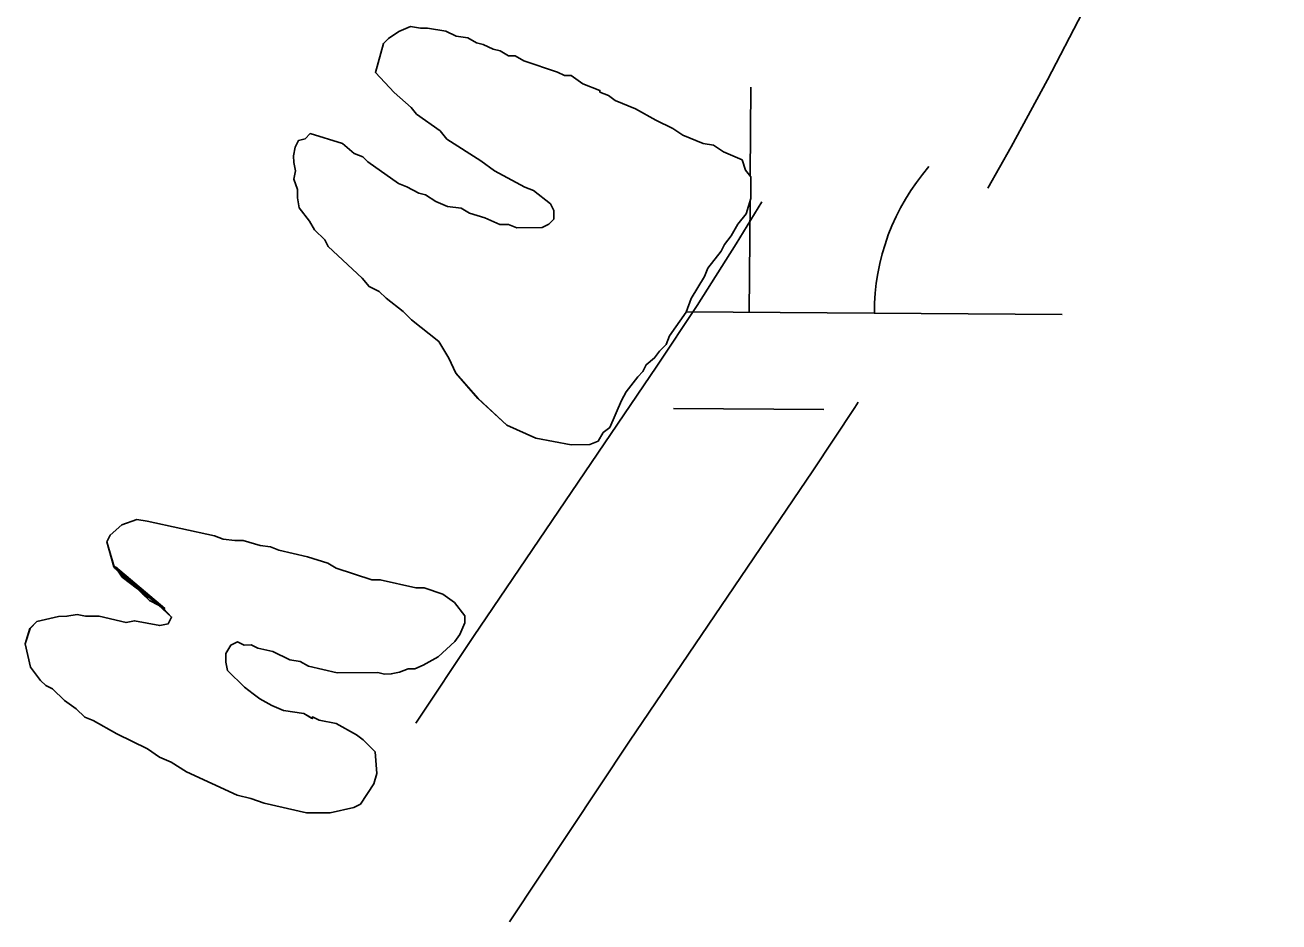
# Model space of a CAD drawing. Extents: x 3172231 to 3210228, y 940198 to 965780.
# Drawn here: x 3194661.2 to 3194861.5, y 951113.9 to 951257.2 of the extents above; entities that cross this region are included whole.
import ezdxf

# ---------------------------------------------------------------- set-up
doc = ezdxf.new("R2010")
doc.units = 0
for name, color, linetype in [('V-ROAD-CNTR', 7, 'Continuous'), ('V-SITE-VEGE', 7, 'Continuous'), ('V-TOPO-SHOR', 7, 'Continuous'), ('V-WETL-SWMP', 7, 'Continuous')]:
    doc.layers.add(name, color=color, linetype=linetype)

msp = doc.modelspace()

# ---------------------------------------------------------------- linework, layer by layer
at = {"layer": 'V-ROAD-CNTR'}
for points in [[(3194814.987, 951231.124), (3194818.721, 951237.736), (3194824.511, 951248.42), (3194830.111, 951259.204), (3194834.83, 951268.695), (3194843.979, 951280.75), (3194854.371, 951293.191), (3194865.336, 951305.124), (3194872.407, 951312.126)], [(3194723.624, 951145.599), (3194732.81, 951159.451), (3194762.12, 951202.657), (3194768.55, 951212.384), (3194774.788, 951222.191), (3194778.904, 951228.916)], [(3194738.575, 951113.862), (3194757.724, 951142.739), (3194787.048, 951185.963), (3194793.722, 951196.06), (3194794.266, 951196.916)]]:
    msp.add_lwpolyline(points, dxfattribs=at)
at = {"layer": 'V-SITE-VEGE'}
for points in [[(3194775.739, 951235.618), (3194772.764, 951236.937), (3194771.135, 951238), (3194769.52, 951238.256), (3194766.278, 951239.571), (3194764.649, 951240.634), (3194761.944, 951241.955), (3194758.694, 951243.81), (3194755.45, 951245.127), (3194754.364, 951245.924), (3194753.013, 951246.45), (3194753.011, 951246.72), (3194750.305, 951247.771), (3194748.409, 951249.102), (3194747.332, 951249.092), (3194746.248, 951249.62), (3194740.846, 951251.455), (3194739.492, 951252.25), (3194738.412, 951252.24), (3194737.059, 951253.034), (3194735.977, 951253.294), (3194734.355, 951254.087), (3194733.276, 951254.347), (3194731.924, 951255.142), (3194730.034, 951255.392), (3194728.41, 951256.186), (3194725.443, 951256.698), (3194724.365, 951256.688), (3194722.747, 951256.942), (3194720.869, 951256.117), (3194719.264, 951255.025), (3194718.463, 951254.208), (3194717.158, 951249.616), (3194720.153, 951246.413), (3194722.868, 951244.015), (3194723.685, 951242.944), (3194727.478, 951240.286), (3194728.572, 951238.95), (3194733.991, 951235.499), (3194736.16, 951233.904), (3194741.034, 951231.256), (3194742.386, 951230.73), (3194745.097, 951228.6), (3194745.646, 951227.527), (3194745.66, 951226.181), (3194744.86, 951225.366), (3194743.786, 951224.817), (3194739.748, 951224.778), (3194738.396, 951225.302), (3194737.049, 951225.292), (3194734.616, 951226.349), (3194732.182, 951227.131), (3194730.829, 951227.93), (3194728.674, 951228.178), (3194726.78, 951228.966), (3194725.156, 951230.029), (3194724.072, 951230.289), (3194722.178, 951231.348), (3194720.826, 951231.874), (3194715.946, 951235.329), (3194715.131, 951236.13), (3194713.777, 951236.656), (3194711.879, 951238.256), (3194706.746, 951239.823), (3194705.946, 951239.008), (3194704.87, 951238.727), (3194704.342, 951237.646), (3194704.086, 951236.296), (3194704.094, 951235.221), (3194704.377, 951233.875), (3194704.121, 951232.526), (3194704.674, 951230.916), (3194704.686, 951229.57), (3194704.971, 951227.955), (3194706.607, 951225.816), (3194707.428, 951224.477), (3194709.059, 951222.876), (3194709.607, 951221.804), (3194715.043, 951216.738), (3194716.132, 951215.4), (3194717.754, 951214.608), (3194718.844, 951213.541), (3194721.555, 951211.411), (3194722.915, 951210.076), (3194727.257, 951206.614), (3194728.897, 951203.938), (3194729.997, 951201.523), (3194733.536, 951197.515), (3194738.154, 951193.249), (3194742.754, 951191.138), (3194748.421, 951190.114), (3194751.382, 951190.14), (3194752.726, 951190.691), (3194753.521, 951192.047), (3194754.59, 951192.864), (3194756.437, 951197.192), (3194757.232, 951198.545), (3194759.093, 951200.986), (3194759.896, 951201.804), (3194760.422, 951202.885), (3194761.76, 951203.975)], [(3194761.76, 951203.975), (3194762.556, 951205.06), (3194763.621, 951206.147), (3194764.15, 951207.499), (3194766.808, 951211.294), (3194767.596, 951213.457), (3194769.718, 951216.977), (3194770.245, 951218.331), (3194772.374, 951221.043), (3194772.903, 951222.126), (3194773.968, 951223.482), (3194775.027, 951225.376), (3194776.358, 951227.006), (3194777.142, 951229.437), (3194777.112, 951232.939), (3194776.292, 951234.008), (3194775.739, 951235.618)]]:
    msp.add_lwpolyline(points, dxfattribs=at)
msp.add_lwpolyline([(3194682.701, 951161.218), (3194678.652, 951161.988), (3194677.308, 951161.706), (3194672.989, 951162.742), (3194670.835, 951162.724), (3194669.485, 951162.978), (3194667.871, 951162.695), (3194666.526, 951162.683), (3194663.032, 951161.841), (3194661.963, 951160.756), (3194661.178, 951158.323), (3194662.022, 951154.56), (3194663.658, 951152.42), (3194664.474, 951151.619), (3194665.557, 951151.091), (3194667.46, 951149.223), (3194669.356, 951147.894), (3194670.716, 951146.561), (3194672.068, 951146.035), (3194675.858, 951143.915), (3194680.729, 951141.539), (3194682.627, 951140.208), (3194684.519, 951139.417), (3194686.959, 951137.824), (3194695.073, 951134.13), (3194697.233, 951133.609), (3194699.394, 951132.823), (3194706.144, 951131.268), (3194709.915, 951131.303), (3194713.677, 951132.147), (3194714.75, 951132.696), (3194716.874, 951135.948), (3194717.398, 951137.568), (3194717.095, 951141.068), (3194715.192, 951142.936), (3194714.109, 951143.735), (3194710.859, 951145.588), (3194708.159, 951146.102), (3194707.187, 951146.579), (3194706.961, 951146.432), (3194705.726, 951147.157), (3194702.489, 951147.667), (3194700.596, 951148.455), (3194698.702, 951149.516), (3194697.616, 951150.313), (3194696.256, 951151.378), (3194693.541, 951154.046), (3194693.258, 951155.39), (3194693.248, 951156.737), (3194694.043, 951158.091), (3194695.114, 951158.64), (3194696.195, 951158.112), (3194697.274, 951158.122), (3194698.356, 951157.593), (3194700.785, 951157.077), (3194703.49, 951155.754), (3194705.11, 951155.5), (3194706.464, 951154.706), (3194711.051, 951153.672), (3194717.517, 951153.733), (3194718.596, 951153.473), (3194719.673, 951153.481), (3194721.017, 951153.766), (3194722.358, 951154.317), (3194723.435, 951154.327), (3194724.779, 951154.878), (3194727.189, 951156.246), (3194729.86, 951158.695), (3194730.659, 951159.781), (3194731.447, 951161.673), (3194731.437, 951162.75), (3194729.803, 951164.89), (3194727.904, 951166.22), (3194724.931, 951167.268), (3194723.585, 951167.256), (3194717.916, 951168.55), (3194716.571, 951168.538), (3194710.896, 951170.371), (3194709.542, 951171.166), (3194706.3, 951172.212), (3194701.71, 951173.246), (3194700.361, 951173.773), (3194698.741, 951174.027), (3194696.039, 951174.811), (3194694.694, 951174.797), (3194692.806, 951175.049), (3194691.454, 951175.575), (3194680.659, 951177.897), (3194679.041, 951178.153), (3194676.624, 951177.324), (3194674.752, 951175.688), (3194674.224, 951174.606), (3194675.475, 951170.443), (3194682.633, 951164.637), (3194684.573, 951162.582), (3194684.044, 951161.499)], close=True, dxfattribs=at)
at = {"layer": 'V-TOPO-SHOR'}
msp.add_line((3194679.143, 951167.111), (3194679.958, 951166.31), dxfattribs=at)
for points in [[(3194740.846, 951251.455), (3194739.492, 951252.25), (3194738.412, 951252.24), (3194737.059, 951253.034), (3194735.979, 951253.294), (3194734.355, 951254.087), (3194733.276, 951254.347), (3194731.922, 951255.142), (3194730.034, 951255.394), (3194728.41, 951256.186), (3194725.443, 951256.698), (3194724.365, 951256.688), (3194722.747, 951256.942), (3194720.869, 951256.117), (3194719.264, 951255.025), (3194718.463, 951254.208), (3194717.158, 951249.616), (3194720.153, 951246.413), (3194722.868, 951244.015), (3194723.685, 951242.944), (3194727.48, 951240.286), (3194728.572, 951238.95), (3194733.991, 951235.499), (3194736.16, 951233.904), (3194741.034, 951231.256), (3194742.386, 951230.73), (3194745.097, 951228.6), (3194745.646, 951227.527), (3194745.66, 951226.181), (3194744.86, 951225.366), (3194743.786, 951224.817), (3194739.748, 951224.778), (3194738.394, 951225.304), (3194737.049, 951225.292), (3194734.616, 951226.347), (3194732.182, 951227.131), (3194730.829, 951227.928), (3194728.672, 951228.178), (3194726.78, 951228.966), (3194725.154, 951230.029), (3194724.072, 951230.289), (3194722.178, 951231.348), (3194720.826, 951231.874), (3194715.946, 951235.329), (3194715.131, 951236.13), (3194713.777, 951236.656), (3194711.879, 951238.256), (3194706.746, 951239.823), (3194705.946, 951239.008), (3194704.87, 951238.727), (3194704.342, 951237.646), (3194704.086, 951236.296), (3194704.094, 951235.221), (3194704.377, 951233.875), (3194704.121, 951232.526), (3194704.674, 951230.916), (3194704.686, 951229.568), (3194704.971, 951227.955), (3194706.607, 951225.816), (3194707.428, 951224.477), (3194709.059, 951222.876), (3194709.607, 951221.804), (3194715.043, 951216.738), (3194716.132, 951215.4), (3194717.754, 951214.608), (3194718.844, 951213.541), (3194721.555, 951211.411), (3194722.915, 951210.076), (3194727.257, 951206.614), (3194728.897, 951203.938), (3194729.997, 951201.523), (3194733.536, 951197.515), (3194738.156, 951193.249), (3194742.754, 951191.138), (3194748.421, 951190.114), (3194751.382, 951190.14), (3194752.726, 951190.691), (3194753.521, 951192.047), (3194754.59, 951192.864), (3194756.435, 951197.192), (3194757.232, 951198.545), (3194759.093, 951200.986), (3194759.894, 951201.804), (3194760.422, 951202.885), (3194761.76, 951203.975), (3194762.556, 951205.06), (3194763.623, 951206.147), (3194764.15, 951207.499), (3194766.808, 951211.294), (3194767.596, 951213.457), (3194769.718, 951216.977), (3194770.245, 951218.331), (3194772.374, 951221.043), (3194772.903, 951222.126), (3194773.968, 951223.482), (3194775.027, 951225.376), (3194776.358, 951227.006), (3194777.142, 951229.437), (3194777.112, 951232.939), (3194776.292, 951234.008), (3194775.739, 951235.618)], [(3194775.739, 951235.618), (3194772.764, 951236.937), (3194771.137, 951238), (3194769.52, 951238.256), (3194766.276, 951239.571), (3194764.649, 951240.634), (3194761.944, 951241.955), (3194758.694, 951243.81), (3194755.45, 951245.127), (3194754.364, 951245.924), (3194753.013, 951246.45), (3194753.011, 951246.72), (3194750.305, 951247.771), (3194748.409, 951249.1), (3194747.332, 951249.092), (3194746.248, 951249.62), (3194740.846, 951251.455)], [(3194682.484, 951164.46), (3194684.573, 951162.582), (3194684.044, 951161.499), (3194682.701, 951161.218), (3194678.652, 951161.988), (3194677.308, 951161.706), (3194672.989, 951162.742), (3194670.835, 951162.724), (3194669.485, 951162.98), (3194667.871, 951162.695), (3194666.526, 951162.683), (3194663.032, 951161.841), (3194661.965, 951160.756), (3194661.178, 951158.323), (3194662.022, 951154.56), (3194663.658, 951152.42), (3194664.474, 951151.619), (3194665.557, 951151.091), (3194667.46, 951149.223), (3194669.356, 951147.894), (3194670.716, 951146.561), (3194672.068, 951146.035), (3194675.858, 951143.915), (3194680.729, 951141.537), (3194682.627, 951140.208), (3194684.519, 951139.417), (3194686.959, 951137.824), (3194695.073, 951134.13), (3194697.233, 951133.609), (3194699.394, 951132.823), (3194706.144, 951131.268), (3194709.915, 951131.303), (3194713.677, 951132.147), (3194714.75, 951132.696), (3194716.874, 951135.948), (3194717.398, 951137.568), (3194717.095, 951141.068), (3194715.192, 951142.936), (3194714.109, 951143.735), (3194710.859, 951145.588), (3194708.159, 951146.102), (3194707.078, 951146.631), (3194707.08, 951146.362), (3194705.726, 951147.157), (3194702.489, 951147.667), (3194700.596, 951148.455), (3194698.702, 951149.516), (3194697.616, 951150.313), (3194696.259, 951151.378), (3194693.541, 951154.046), (3194693.258, 951155.39), (3194693.246, 951156.737), (3194694.043, 951158.091), (3194695.114, 951158.64), (3194696.195, 951158.112), (3194697.274, 951158.122), (3194698.356, 951157.593), (3194700.785, 951157.077), (3194703.49, 951155.754), (3194705.11, 951155.5), (3194706.464, 951154.706), (3194711.051, 951153.672), (3194717.517, 951153.733), (3194718.596, 951153.473), (3194719.673, 951153.481), (3194721.017, 951153.764), (3194722.358, 951154.317), (3194723.435, 951154.327), (3194724.779, 951154.878), (3194727.189, 951156.246), (3194729.86, 951158.695), (3194730.659, 951159.781), (3194731.447, 951161.673), (3194731.437, 951162.75), (3194729.803, 951164.89), (3194727.904, 951166.22), (3194724.931, 951167.268), (3194723.585, 951167.256), (3194717.916, 951168.55), (3194716.571, 951168.538), (3194710.896, 951170.371), (3194709.542, 951171.166), (3194706.3, 951172.212), (3194701.71, 951173.246), (3194700.361, 951173.773), (3194698.741, 951174.027), (3194696.039, 951174.811), (3194694.694, 951174.797), (3194692.806, 951175.049), (3194691.454, 951175.575), (3194680.659, 951177.897), (3194679.041, 951178.153), (3194676.624, 951177.322), (3194674.752, 951175.688), (3194674.224, 951174.606), (3194675.34, 951170.576), (3194676.157, 951169.775)], [(3194682.484, 951164.46), (3194683.481, 951163.918), (3194675.609, 951170.58), (3194676.157, 951169.775)], [(3194676.157, 951169.775), (3194676.698, 951169.242), (3194677.784, 951168.444), (3194679.143, 951167.111)], [(3194676.157, 951169.775), (3194676.702, 951168.972), (3194679.143, 951167.111)], [(3194679.958, 951166.31), (3194681.046, 951165.243), (3194682.484, 951164.46)], [(3194679.958, 951166.31), (3194681.312, 951165.513), (3194682.484, 951164.46)]]:
    msp.add_lwpolyline(points, dxfattribs=at)
at = {"layer": 'V-WETL-SWMP'}
for p, q in [((3194720.869, 951256.116), (3194719.263, 951255.024)), ((3194722.747, 951256.942), (3194720.869, 951256.116)), ((3194724.365, 951256.688), (3194722.747, 951256.942)), ((3194725.443, 951256.698), (3194724.365, 951256.688)), ((3194728.41, 951256.187), (3194725.443, 951256.698)), ((3194730.034, 951255.394), (3194728.41, 951256.187)), ((3194731.922, 951255.142), (3194730.034, 951255.394)), ((3194718.463, 951254.208), (3194717.159, 951249.617)), ((3194719.263, 951255.024), (3194718.463, 951254.208)), ((3194733.276, 951254.347), (3194731.922, 951255.142)), ((3194734.356, 951254.087), (3194733.276, 951254.347)), ((3194735.979, 951253.295), (3194734.356, 951254.087)), ((3194737.059, 951253.035), (3194735.979, 951253.295)), ((3194738.413, 951252.24), (3194737.059, 951253.035)), ((3194739.491, 951252.25), (3194738.413, 951252.24)), ((3194740.845, 951251.455), (3194739.491, 951252.25)), ((3194746.249, 951249.62), (3194740.845, 951251.455)), ((3194717.159, 951249.617), (3194720.152, 951246.413)), ((3194747.331, 951249.091), (3194746.249, 951249.62)), ((3194748.409, 951249.101), (3194747.331, 951249.091)), ((3194750.306, 951247.772), (3194748.409, 951249.101)), ((3194753.01, 951246.72), (3194750.306, 951247.772)), ((3194777.023, 951233.055), (3194777.119, 951247.252)), ((3194720.152, 951246.413), (3194722.868, 951244.014)), ((3194753.012, 951246.451), (3194753.01, 951246.72)), ((3194754.364, 951245.924), (3194753.012, 951246.451)), ((3194755.449, 951245.127), (3194754.364, 951245.924)), ((3194722.868, 951244.014), (3194723.686, 951242.944)), ((3194758.693, 951243.81), (3194755.449, 951245.127)), ((3194761.943, 951241.955), (3194758.693, 951243.81)), ((3194723.686, 951242.944), (3194727.481, 951240.286)), ((3194764.649, 951240.634), (3194761.943, 951241.955)), ((3194706.746, 951239.823), (3194705.945, 951239.008)), ((3194711.878, 951238.255), (3194706.746, 951239.823)), ((3194727.481, 951240.286), (3194728.571, 951238.95)), ((3194766.275, 951239.571), (3194764.649, 951240.634)), ((3194769.519, 951238.255), (3194766.275, 951239.571)), ((3194704.342, 951237.646), (3194704.085, 951236.297)), ((3194704.871, 951238.728), (3194704.342, 951237.646)), ((3194705.945, 951239.008), (3194704.871, 951238.728)), ((3194713.778, 951236.657), (3194711.878, 951238.255)), ((3194728.571, 951238.95), (3194733.991, 951235.499)), ((3194771.138, 951238.001), (3194769.519, 951238.255)), ((3194772.764, 951236.938), (3194771.138, 951238.001)), ((3194704.085, 951236.297), (3194704.095, 951235.22)), ((3194704.095, 951235.22), (3194704.377, 951233.875)), ((3194715.13, 951236.131), (3194713.778, 951236.657)), ((3194715.946, 951235.33), (3194715.13, 951236.131)), ((3194720.826, 951231.874), (3194715.946, 951235.33)), ((3194733.991, 951235.499), (3194736.16, 951233.903)), ((3194775.739, 951235.619), (3194772.764, 951236.938)), ((3194776.293, 951234.008), (3194775.739, 951235.619)), ((3194704.377, 951233.875), (3194704.12, 951232.526)), ((3194736.16, 951233.903), (3194741.033, 951231.255)), ((3194777.111, 951232.939), (3194776.293, 951234.008)), ((3194704.12, 951232.526), (3194704.674, 951230.915)), ((3194722.178, 951231.348), (3194720.826, 951231.874)), ((3194724.073, 951230.289), (3194722.178, 951231.348)), ((3194741.033, 951231.255), (3194742.385, 951230.729)), ((3194777.143, 951229.437), (3194777.111, 951232.939)), ((3194704.674, 951230.915), (3194704.687, 951229.569)), ((3194704.687, 951229.569), (3194704.971, 951227.955)), ((3194725.153, 951230.029), (3194724.073, 951230.289)), ((3194726.779, 951228.967), (3194725.153, 951230.029)), ((3194742.385, 951230.729), (3194745.098, 951228.599)), ((3194776.358, 951227.006), (3194777.143, 951229.437)), ((3194704.971, 951227.955), (3194706.607, 951225.816)), ((3194728.672, 951228.177), (3194726.779, 951228.967)), ((3194730.829, 951227.927), (3194728.672, 951228.177)), ((3194732.183, 951227.132), (3194730.829, 951227.927)), ((3194745.098, 951228.599), (3194745.647, 951227.527)), ((3194745.647, 951227.527), (3194745.66, 951226.181)), ((3194776.874, 951211.253), (3194776.995, 951228.978)), ((3194706.607, 951225.816), (3194707.428, 951224.477)), ((3194734.615, 951226.347), (3194732.183, 951227.132)), ((3194737.049, 951225.292), (3194734.615, 951226.347)), ((3194738.395, 951225.305), (3194737.049, 951225.292)), ((3194739.747, 951224.779), (3194738.395, 951225.305)), ((3194744.859, 951225.365), (3194743.787, 951224.816)), ((3194745.66, 951226.181), (3194744.859, 951225.365)), ((3194773.967, 951223.482), (3194775.027, 951225.377)), ((3194775.027, 951225.377), (3194776.358, 951227.006)), ((3194707.428, 951224.477), (3194709.059, 951222.876)), ((3194743.787, 951224.816), (3194739.747, 951224.779)), ((3194772.902, 951222.125), (3194773.967, 951223.482)), ((3194709.059, 951222.876), (3194709.608, 951221.804)), ((3194709.608, 951221.804), (3194715.042, 951216.737)), ((3194772.374, 951221.043), (3194772.902, 951222.125)), ((3194770.244, 951218.33), (3194772.374, 951221.043)), ((3194769.718, 951216.978), (3194770.244, 951218.33)), ((3194715.042, 951216.737), (3194716.132, 951215.4)), ((3194716.132, 951215.4), (3194717.755, 951214.607)), ((3194767.596, 951213.457), (3194769.718, 951216.978)), ((3194717.755, 951214.607), (3194718.843, 951213.54)), ((3194718.843, 951213.54), (3194721.556, 951211.41)), ((3194766.808, 951211.294), (3194767.596, 951213.457)), ((3194721.556, 951211.41), (3194722.915, 951210.076)), ((3194764.15, 951207.499), (3194766.808, 951211.294)), ((3194766.818, 951211.322), (3194826.873, 951210.913)), ((3194722.915, 951210.076), (3194727.257, 951206.615)), ((3194763.624, 951206.147), (3194764.15, 951207.499)), ((3194727.257, 951206.615), (3194728.898, 951203.937)), ((3194762.557, 951205.06), (3194763.624, 951206.147)), ((3194728.898, 951203.937), (3194729.998, 951201.523)), ((3194760.422, 951202.885), (3194761.759, 951203.975)), ((3194761.759, 951203.975), (3194762.557, 951205.06)), ((3194729.998, 951201.523), (3194733.537, 951197.516)), ((3194759.093, 951200.987), (3194759.894, 951201.803)), ((3194759.894, 951201.803), (3194760.422, 951202.885)), ((3194757.231, 951198.545), (3194759.093, 951200.987)), ((3194733.537, 951197.516), (3194738.156, 951193.25)), ((3194754.59, 951192.864), (3194756.435, 951197.191)), ((3194756.435, 951197.191), (3194757.231, 951198.545)), ((3194764.769, 951195.904), (3194788.769, 951195.741)), ((3194738.156, 951193.25), (3194742.755, 951191.138)), ((3194742.755, 951191.138), (3194748.421, 951190.113)), ((3194752.725, 951190.692), (3194753.52, 951192.046)), ((3194753.52, 951192.046), (3194754.59, 951192.864)), ((3194748.421, 951190.113), (3194751.383, 951190.141)), ((3194751.383, 951190.141), (3194752.725, 951190.692)), ((3194676.624, 951177.322), (3194674.753, 951175.688)), ((3194679.04, 951178.153), (3194676.624, 951177.322)), ((3194680.658, 951177.898), (3194679.04, 951178.153)), ((3194691.454, 951175.575), (3194680.658, 951177.898)), ((3194674.753, 951175.688), (3194674.225, 951174.606)), ((3194692.806, 951175.049), (3194691.454, 951175.575)), ((3194674.225, 951174.606), (3194675.34, 951170.576)), ((3194694.694, 951174.797), (3194692.806, 951175.049)), ((3194696.04, 951174.81), (3194694.694, 951174.797)), ((3194698.741, 951174.027), (3194696.04, 951174.81)), ((3194700.36, 951173.773), (3194698.741, 951174.027)), ((3194701.711, 951173.247), (3194700.36, 951173.773)), ((3194706.3, 951172.212), (3194701.711, 951173.247)), ((3194709.542, 951171.165), (3194706.3, 951172.212)), ((3194710.896, 951170.37), (3194709.542, 951171.165)), ((3194675.34, 951170.576), (3194676.157, 951169.774)), ((3194676.157, 951169.774), (3194682.484, 951164.46)), ((3194716.57, 951168.537), (3194710.896, 951170.37)), ((3194717.916, 951168.55), (3194716.57, 951168.537)), ((3194723.585, 951167.256), (3194717.916, 951168.55)), ((3194724.931, 951167.268), (3194723.585, 951167.256)), ((3194727.904, 951166.219), (3194724.931, 951167.268)), ((3194729.802, 951164.89), (3194727.904, 951166.219)), ((3194682.484, 951164.46), (3194684.572, 951162.582)), ((3194731.438, 951162.75), (3194729.802, 951164.89)), ((3194663.031, 951161.842), (3194661.964, 951160.755)), ((3194666.525, 951162.683), (3194663.031, 951161.842)), ((3194667.872, 951162.695), (3194666.525, 951162.683)), ((3194669.485, 951162.98), (3194667.872, 951162.695)), ((3194670.834, 951162.723), (3194669.485, 951162.98)), ((3194672.989, 951162.743), (3194670.834, 951162.723)), ((3194677.308, 951161.706), (3194672.989, 951162.743)), ((3194678.652, 951161.988), (3194677.308, 951161.706)), ((3194682.7, 951161.218), (3194678.652, 951161.988)), ((3194684.044, 951161.499), (3194682.7, 951161.218)), ((3194684.572, 951162.582), (3194684.044, 951161.499)), ((3194730.658, 951159.78), (3194731.448, 951161.673)), ((3194731.448, 951161.673), (3194731.438, 951162.75)), ((3194661.964, 951160.755), (3194661.179, 951158.323)), ((3194729.86, 951158.695), (3194730.658, 951159.78)), ((3194661.179, 951158.323), (3194662.022, 951154.56)), ((3194693.246, 951156.737), (3194694.042, 951158.091)), ((3194694.042, 951158.091), (3194695.114, 951158.64)), ((3194695.114, 951158.64), (3194696.196, 951158.111)), ((3194696.196, 951158.111), (3194697.274, 951158.121)), ((3194697.274, 951158.121), (3194698.356, 951157.593)), ((3194698.356, 951157.593), (3194700.785, 951157.077)), ((3194700.785, 951157.077), (3194703.491, 951155.755)), ((3194727.189, 951156.246), (3194729.86, 951158.695)), ((3194693.259, 951155.39), (3194693.246, 951156.737)), ((3194693.541, 951154.046), (3194693.259, 951155.39)), ((3194703.491, 951155.755), (3194705.109, 951155.501)), ((3194705.109, 951155.501), (3194706.463, 951154.706)), ((3194724.778, 951154.877), (3194727.189, 951156.246)), ((3194662.022, 951154.56), (3194663.658, 951152.42)), ((3194696.259, 951151.378), (3194693.541, 951154.046)), ((3194706.463, 951154.706), (3194711.052, 951153.671)), ((3194711.052, 951153.671), (3194717.516, 951153.732)), ((3194717.516, 951153.732), (3194718.596, 951153.472)), ((3194718.596, 951153.472), (3194719.673, 951153.482)), ((3194719.673, 951153.482), (3194721.017, 951153.764)), ((3194721.017, 951153.764), (3194722.359, 951154.316)), ((3194722.359, 951154.316), (3194723.436, 951154.326)), ((3194723.436, 951154.326), (3194724.778, 951154.877)), ((3194663.658, 951152.42), (3194664.473, 951151.62)), ((3194664.473, 951151.62), (3194665.556, 951151.091)), ((3194665.556, 951151.091), (3194667.459, 951149.224)), ((3194697.616, 951150.313), (3194696.259, 951151.378)), ((3194667.459, 951149.224), (3194669.357, 951147.895)), ((3194698.701, 951149.516), (3194697.616, 951150.313)), ((3194700.596, 951148.456), (3194698.701, 951149.516)), ((3194669.357, 951147.895), (3194670.716, 951146.561)), ((3194702.489, 951147.666), (3194700.596, 951148.456)), ((3194705.726, 951147.157), (3194702.489, 951147.666)), ((3194707.08, 951146.362), (3194705.726, 951147.157)), ((3194670.716, 951146.561), (3194672.067, 951146.035)), ((3194672.067, 951146.035), (3194675.858, 951143.915)), ((3194708.16, 951146.102), (3194707.078, 951146.631)), ((3194707.078, 951146.631), (3194707.08, 951146.362)), ((3194710.858, 951145.589), (3194708.16, 951146.102)), ((3194714.108, 951143.734), (3194710.858, 951145.589)), ((3194675.858, 951143.915), (3194680.729, 951141.537)), ((3194715.193, 951142.936), (3194714.108, 951143.734)), ((3194680.729, 951141.537), (3194682.627, 951140.208)), ((3194717.095, 951141.068), (3194715.193, 951142.936)), ((3194717.397, 951137.569), (3194717.095, 951141.068)), ((3194682.627, 951140.208), (3194684.519, 951139.417)), ((3194684.519, 951139.417), (3194686.958, 951137.824)), ((3194686.958, 951137.824), (3194695.073, 951134.129)), ((3194716.874, 951135.948), (3194717.397, 951137.569)), ((3194714.749, 951132.696), (3194716.874, 951135.948)), ((3194695.073, 951134.129), (3194697.233, 951133.61)), ((3194697.233, 951133.61), (3194699.395, 951132.822)), ((3194699.395, 951132.822), (3194706.144, 951131.269)), ((3194706.144, 951131.269), (3194709.914, 951131.304)), ((3194709.914, 951131.304), (3194713.677, 951132.148)), ((3194713.677, 951132.148), (3194714.749, 951132.696))]:
    msp.add_line(p, q, dxfattribs=at)
msp.add_arc((3194832.119, 951211.352), 35.246, 138.83816, 180.38182, dxfattribs=at)

doc.saveas('drawing.dxf')
